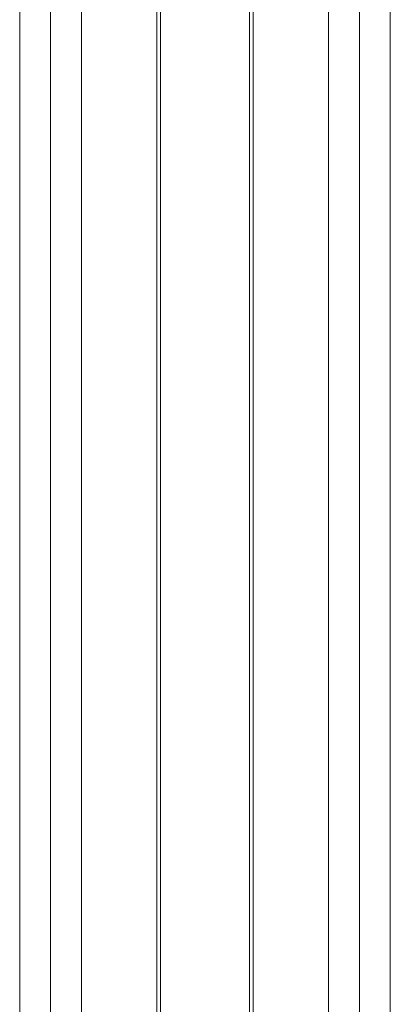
# Model space of a CAD drawing. Header units: inches. Extents: x 0 to 77643, y -44170 to 0.
# Tile 294 of 546: x 75572.51 to 75576.11, y -39664.06 to -39654.5. Entities that reach past the tile are written whole.
import ezdxf

# ---------------------------------------------------------------- set-up
doc = ezdxf.new("R2010")
doc.units = ezdxf.units.IN
doc.header["$MEASUREMENT"] = 0
doc.layers.get('0').update_dxf_attribs({"lineweight": 0})

msp = doc.modelspace()

# ---------------------------------------------------------------- linework, layer by layer
at = {"color": 7, "linetype": 'Continuous'}
for p, q in [((75572.51304, -39751.17737), (75572.51304, -39637.09816)), ((75572.81304, -39637.09816), (75572.81304, -39751.69699)), ((75572.81304, -39751.69699), (75572.81304, -39637.09816)), ((75573.11304, -39751.77737), (75573.11304, -39637.09816)), ((75573.844, -39751.77737), (75573.844, -39637.09816)), ((75573.88008, -39751.76199), (75573.88008, -39637.09816)), ((75574.746, -39751.76199), (75574.746, -39637.09816)), ((75574.78208, -39751.77737), (75574.78208, -39637.09816)), ((75575.51304, -39751.77737), (75575.51304, -39637.09816)), ((75575.81304, -39751.69699), (75575.81304, -39637.09816)), ((75575.81304, -39637.09816), (75575.81304, -39751.69699)), ((75576.11304, -39751.17737), (75576.11304, -39637.09816))]:
    msp.add_line(p, q, dxfattribs=at)

doc.saveas('drawing.dxf')
